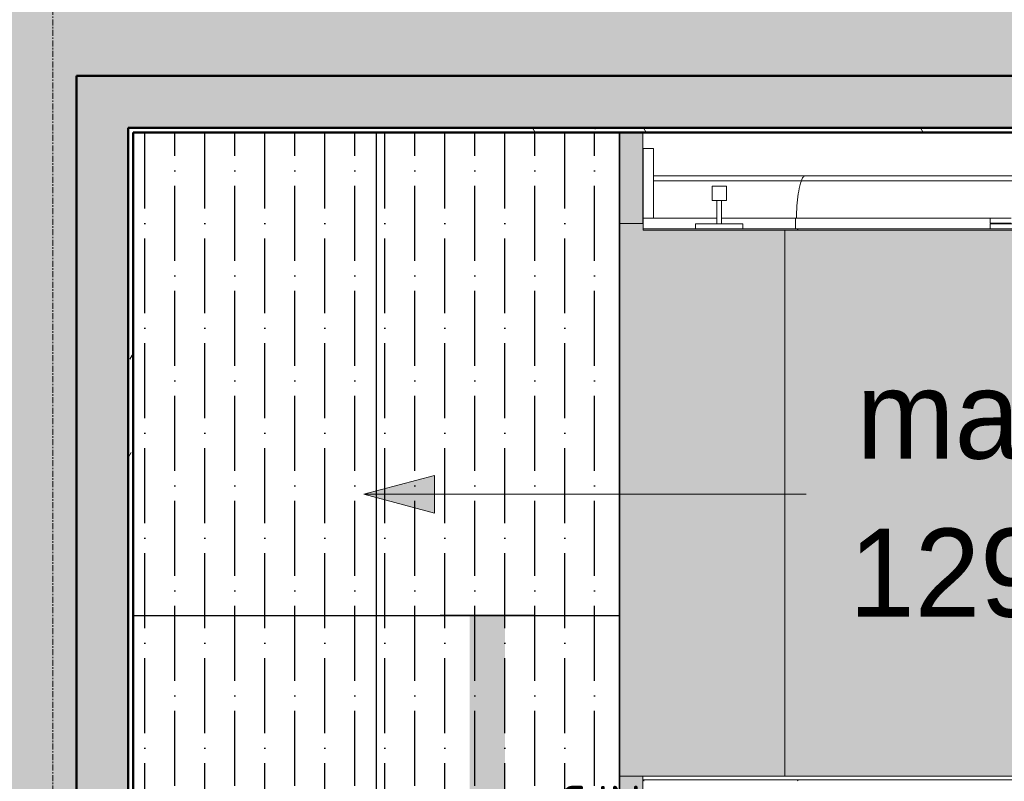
# Model space of a CAD drawing. Header units: millimetres. Extents: x 3625 to 92626, y -20577 to 42628.
# Tile 311 of 656: x 64442 to 66526, y 19567 to 21180. Entities that reach past the tile are written whole.
import ezdxf
from ezdxf.enums import TextEntityAlignment as Align

# ---------------------------------------------------------------- set-up
doc = ezdxf.new("R2010")
doc.units = ezdxf.units.MM
doc.linetypes.add('stramien', pattern=[22.225, 12.7, -3.175, 3.175, -3.175])
for name, color, linetype, lineweight in [('A-CLNG-IDEN', 6, 'Continuous', 18), ('A-CLNG-SUSP', 5, 'Continuous', 25), ('A-EQPM', 6, 'Continuous', 18), ('A-FLOR-OTLN', 6, 'Continuous', 18), ('A-FLOR-PATT', 8, 'Continuous', 18), ('A-GENM', 6, 'Continuous', 18), ('A-WALL', 2, 'Continuous', 25), ('A-WALL-PATT', 2, 'Continuous', 50), ('I-WALL', 2, 'Continuous', 25), ('S-GRID', 1, 'Continuous', 18)]:
    doc.layers.add(name, color=color, linetype=linetype, lineweight=lineweight)
doc.layers.add('ATN Houtenlatten plafond moduul 600x1200 mm', color=20, linetype='Continuous')
doc.layers.add('EL6321--', color=3, linetype='Continuous')
doc.styles.add('Frutiger_3', font='txt', dxfattribs={"height": 186.571782})
doc.styles.add('STABICAD-018', font='ISO8.SHX', dxfattribs={"height": 90})
pattern_1 = [(0, (26995.1, 0), (406.4, 101.6), [33.528, -271.272, 33.528, -271.272, -1625.6]), (0, (26995.1, 0), (406.4, 101.6), [-609.6, 33.528, -576.072, 33.528, -271.272, -711.2]), (0, (26995.1, 0), (406.4, 101.6), [-1524, 33.528, -169.672, 33.528, -474.472]), (120, (27147.5, 50.8), (-291.18818, 301.15272), [33.528, -271.272, 33.528, -271.272, -1625.6]), (120, (27147.5, 50.8), (-291.18818, 301.15272), [-609.6, 33.528, -576.072, 33.528, -271.272, -711.2]), (120, (27147.5, 50.8), (-291.18818, 301.15272), [-1524, 33.528, -169.672, 33.528, -474.472]), (240, (27198.3, 254), (-115.21182, -402.75272), [33.528, -271.272, 33.528, -271.272, -1625.6]), (240, (27198.3, 254), (-115.21182, -402.75272), [-609.6, 33.528, -576.072, 33.528, -271.272, -711.2]), (240, (27198.3, 254), (-115.21182, -402.75272), [-1524, 33.528, -169.672, 33.528, -474.472])]

# ---------------------------------------------------------------- blocks, each defined once
blk = doc.blocks.new('24_betontrap trappenhuis westgevel 3500 hoog - 24_betontrap trappenhuis 3500 hoog-V2-Plotview plafond tweede verdieping - 1 op 100')
at = {"layer": 'A-GENM'}
for points in [[(-572.4, 1670), (-572.4, 2826.2), (-872.4, 2827.2), (-872.4, 2840), (-922.4, 2840), (-922.4, 1670), (-757.3, 1670)], [(1427.6, 1670), (1427.6, 2826.2), (-572.4, 2826.2), (-572.4, 1670), (1299.7, 1670)]]:
    blk.add_hatch(color=256, dxfattribs=at).paths.add_polyline_path(points, flags=0)
at = {"layer": 'A-GENM', "color": 7}
for p, q in [((-872.4, 2840), (-922.4, 2840)), ((-572.4, 2826.2), (-572.4, 1670)), ((-922.4, 1670), (-572.4, 1670)), ((-572.4, 1670), (1427.6, 1670))]:
    blk.add_line(p, q, dxfattribs=at)
blk = doc.blocks.new('3073_04 constructie_abt_export 08-11-2012_rvt-1-Plotview plafond tweede verdieping - 1 op 100')
at = {"layer": 'A-FLOR-PATT'}
h = blk.add_hatch(color=10, dxfattribs=at)
h.paths.add_polyline_path([(38766.5, 17715.2), (38766.5, 17796.3), (38759.2, 17796.9), (38759.2, 17908.2), (38716.6, 17908.2), (38716.6, 17715.2), (38747.2, 17715.2)], flags=0)
h.paths.add_polyline_path([(38716.6, 19078.2), (38766.2, 19078.2), (38766.2, 19578.2), (38716.6, 19578.2), (38716.6, 19215.7)], flags=0)
h.paths.add_polyline_path([(38766.2, 20748.2), (38766.2, 20941.2), (38716.6, 20941.2), (38716.6, 20748.2)], flags=0)
at = {"layer": 'A-WALL-PATT', "lineweight": 25}
for points in [[(43510, 21061.2), (43516.6, 21061.2), (43516.6, 21261.2), (33296.6, 21261.2), (33296.6, 21061.2), (43116.6, 21061.2)], [(37366.6, 17595.2), (37566.6, 17595.2), (37566.6, 21061.2), (37366.6, 21061.2), (37366.6, 17719.3)]]:
    blk.add_hatch(color=250, dxfattribs=at).paths.add_polyline_path(points, flags=0)
at = {"layer": 'A-FLOR-OTLN', "color": 7}
for p, q in [((38766.2, 20941.2), (38766.2, 20748.2)), ((38766.2, 19578.2), (38766.2, 19078.2))]:
    blk.add_line(p, q, dxfattribs=at)
at = {"layer": 'A-WALL', "color": 50, "lineweight": 50}
for p, q in [((42916.6, 21061.2), (37566.6, 21061.2)), ((37566.6, 21061.2), (37566.6, 17595.2))]:
    blk.add_line(p, q, dxfattribs=at)
at = {"lineweight": 18}
blk.add_blockref('24_betontrap trappenhuis westgevel 3500 hoog - 24_betontrap trappenhuis 3500 hoog-V2-Plotview plafond tweede verdieping - 1 op 100', (39639, 17908.2), dxfattribs=at)
blk = doc.blocks.new('34_leuning betontrap trappenhuis westgevel standaard links - 24_betontrap trappenhuis 3500 hoog-V3-Plotview plafond tweede verdieping - 1 op 100')
at = {"layer": 'A-EQPM'}
for p, q in [((-601.3, -3), (1398.7, -3)), ((1398.7, -3), (1727.7, -3)), ((1727.7, -3), (1727.7, 0))]:
    blk.add_line(p, q, dxfattribs=at)
at = {"layer": 'A-EQPM', "flags": 128}
for points in [[(1727.7, -3), (1727.6, -2.9), (1727.2, -2.5), (1726.5, -1.8), (1725.5, -0.8)], [(1725.5, -0.8), (1726.5, -1.8), (1727.2, -2.5), (1727.6, -2.9), (1727.6, -2.9)]]:
    blk.add_lwpolyline(points, dxfattribs=at)
at = {"layer": 'A-EQPM'}
blk.add_open_spline([(1400.5, -1), (1400.4, -1.4), (1400, -2.1), (1399.4, -2.7), (1399, -2.9), (1398.7, -3), (1398.7, -3)], degree=3, knots=[0.1818182, 0.1818182, 0.1818182, 0.1818182, 0.2727273, 0.3636364, 0.4545455, 0.4737993, 0.4737993, 0.4737993, 0.4737993], dxfattribs=at)
blk = doc.blocks.new('34_leuning zijkant betontrap trappenhuis westgevel standaard rechts - 24_betontrap trappenhuis 3500 hoog-V4-Plotview plafond tweede verdieping - 1 op 100')
at = {"layer": 'A-EQPM'}
for p, q in [((1398.7, 3), (-601.3, 3)), ((992.9, 0), (892.9, 0)), ((992.9, 0), (992.9, -10)), ((1405.3, 0), (992.9, 0)), ((1727.7, 3), (1398.7, 3)), ((1516.4, 0), (1405.3, 0)), ((1405.3, 0), (1405.3, -22)), ((1405.3, 0), (1405.3, -22)), ((1616.4, 0), (1516.4, 0)), ((1516.4, 0), (1516.4, -10)), ((1616.4, 0), (1616.4, -10)), ((1727.6, 0), (1616.4, 0)), ((1727.6, 0), (1727.6, -22)), ((1727.7, 3), (1727.7, 1)), ((892.9, -10), (992.9, -10)), ((992.9, -12), (948, -12)), ((992.9, -12), (992.9, -22)), ((1516.4, -10), (1616.4, -10)), ((1571.5, -10), (1561.5, -10)), ((1561.5, -10), (1561.5, -60)), ((1571.5, -10), (1571.5, -60)), ((948, -22), (992.9, -22)), ((948, -22), (1405.3, -22)), ((1405.3, -22), (1561.5, -22)), ((1571.5, -22), (1727.6, -22)), ((1705.6, -22), (1705.6, -170)), ((1705.6, -22), (1727.6, -22)), ((1727.6, -170), (1727.6, -22)), ((1581.4, -60), (1551.4, -60)), ((1551.4, -60), (1551.4, -90)), ((1581.4, -90), (1581.4, -60)), ((-607.5, -101.4), (1392.5, -101.4)), ((1392.5, -101.4), (1705.6, -101.4)), ((1551.4, -90), (1581.4, -90)), ((-615.1, -111.9), (1384.9, -111.9)), ((1384.9, -111.9), (1705.6, -111.9)), ((1727.7, -111.3), (1727.7, -111.9)), ((1727.6, -170), (1705.6, -170))]:
    blk.add_line(p, q, dxfattribs=at)
for points, knots in [([(1398.7, 3), (1398.7, 3), (1399, 2.9), (1399.4, 2.7), (1400, 2.1), (1400.4, 1.4), (1400.5, 1)], [0.5262007, 0.5262007, 0.5262007, 0.5262007, 0.5454545, 0.6363636, 0.7272727, 0.8181818, 0.8181818, 0.8181818, 0.8181818]), ([(1402.5, -21.9), (1402.6, -24), (1402.8, -35), (1402.1, -54.9), (1398.6, -80.1), (1394.7, -94.8), (1392.5, -101.4)], [0.1913909, 0.1913909, 0.1913909, 0.1913909, 0.25, 0.5, 0.75, 1, 1, 1, 1])]:
    blk.add_open_spline(points, degree=3, knots=knots, dxfattribs=at)
blk.add_open_spline([(1392.5, -101.4), (1392.1, -103.1), (1391, -106.2), (1389, -109.6), (1386.8, -111.6), (1385.3, -111.9), (1384.5, -111.9)], degree=3, dxfattribs=at)
blk = doc.blocks.new('34_leuning betontrap trappenhuis westgevel standaard rechts - 24_betontrap trappenhuis 3500 hoog-V6-Plotview plafond tweede verdieping - 1 op 100')
at = {"layer": 'A-EQPM'}
blk.add_line((-872.3, 503), (-872.3, 500), dxfattribs=at)
blk = doc.blocks.new('E00018')
at = {"color": 0, "linetype": 'Continuous'}
for p, q in [((-1.768, -1.768), (1.768, 1.768)), ((1.768, -1.768), (-1.768, 1.768))]:
    blk.add_line(p, q, dxfattribs=at)
at = {"color": 0, "linetype": 'Continuous', "const_width": 2.5}
for points in [[(-0.884, 0.884, -0.198912), (0, 1.25, -0.198912), (0.884, 0.884, -1)], [(-0.884, -0.884, 0.198912), (0, -1.25, 0.198912), (0.884, -0.884, 1)]]:
    blk.add_lwpolyline(points, format="xyb", dxfattribs=at)
blk = doc.blocks.new('*U286')
at = {"color": 0, "linetype": 'ByBlock'}
for p, q in [((-11.76, 2), (-11.76, -2)), ((11.76, 2), (11.76, -2))]:
    blk.add_line(p, q, dxfattribs=at)
at = {"color": 0, "linetype": 'Continuous'}
blk.add_circle((0, 0), 2.5, dxfattribs=at)
at = {"color": 0, "linetype": 'ByBlock'}
for points in [[(-2.5, 0.75), (-11.76, 0.75), (-2.5, -0.75), (-11.76, -0.75)], [(2.5, 0.75), (11.76, 0.75), (2.5, -0.75), (11.76, -0.75)]]:
    blk.add_solid(points, dxfattribs=at)
blk.add_blockref('E00018', (0, 0), dxfattribs=at)
at = {"color": 0, "linetype": 'Continuous', "style": 'STABICAD-018'}
for tag, p in [('PANEL', (0, 8)), ('CIRCUIT', (0, 5)), ('SUBCIRCUIT', (4.5, 5)), ('LIGHTFIXTURECODE', (0, 0)), ('SWITCHCODE', (4.5, -3))]:
    blk.add_attdef(tag, text='', height=1.8, dxfattribs=at).set_placement(p, align=Align.MIDDLE)

msp = doc.modelspace()

# ---------------------------------------------------------------- hatches: boundary and pattern name
at = {"layer": 'A-CLNG-IDEN'}
msp.add_hatch(color=256, dxfattribs=at).paths.add_polyline_path([(65170.1, 20175), (65320.1, 20134.8), (65320.1, 20215.2)], flags=0)
at = {"layer": 'A-WALL-PATT', "lineweight": 25}
for points in [[(64591.1, 17595.2), (64671.7, 17595.2), (64671.7, 21061.2), (64561.7, 21061.2), (64561.7, 17595.2)], [(69961.7, 20951.2), (69961.7, 21061.2), (64671.7, 21061.2), (64671.7, 20951.2), (69476.6, 20951.2)]]:
    msp.add_hatch(color=256, dxfattribs=at).paths.add_polyline_path(points, flags=0)
at = {"layer": 'A-WALL-PATT', "lineweight": 18}
h = msp.add_hatch(dxfattribs=at)
h.set_pattern_fill('FP_44', color=256, style=0, pattern_type=2)
h.set_pattern_definition(pattern_1)
h.paths.add_polyline_path([(69974.7, 20941.2), (70114.7, 20941.2), (70114.7, 20951.2), (64671.7, 20951.2), (64671.7, 20941.2), (69476.6, 20941.2)], flags=0)
h = msp.add_hatch(dxfattribs=at)
h.set_pattern_fill('FP_44', color=256, style=0, pattern_type=2)
h.set_pattern_definition(pattern_1)
h.paths.add_polyline_path([(64671.7, 17705.2), (64681.7, 17705.2), (64681.7, 20941.2), (64671.7, 20941.2), (64671.7, 17719.3)], flags=0)
at = {"layer": 'ATN Houtenlatten plafond moduul 600x1200 mm'}
h = msp.add_hatch(dxfattribs=at)
h.set_pattern_fill('ANSI36', color=253, scale=20, angle=45)
h.paths.add_polyline_path([(64681.7, 17715.2), (65711.7, 17715.2), (65711.7, 20941.2), (64681.7, 20941.2)])
h.paths.add_polyline_path([(69724.7, 19041.2), (70653.7, 19041.2), (70653.7, 17705.2), (68561.7, 17705.2), (68561.7, 20941.2), (69911.7, 20941.2), (69911.7, 19615.2), (69724.7, 19615.2)])
h.paths.add_polyline_path([(70721.7, 17433.2), (70721.7, 17603.2), (70711.7, 17603.2), (70711.7, 19041.2), (70538.7, 19051.2), (70538.7, 17702.2)])

# ---------------------------------------------------------------- linework, layer by layer
at = {"layer": 'A-CLNG-IDEN'}
for p, q in [((65320.1, 20215.2), (65170.1, 20175)), ((65320.1, 20134.8), (65320.1, 20215.2)), ((65170.1, 20175), (65320.1, 20134.8)), ((65170.1, 20175), (66106.8, 20175))]:
    msp.add_line(p, q, dxfattribs=at)
at = {"layer": 'A-CLNG-SUSP'}
msp.add_line((65711.7, 20941.2), (65711.7, 17715.2), dxfattribs=at)
at = {"layer": 'ATN Houtenlatten plafond moduul 600x1200 mm'}
for p, q in [((65196.7, 20941.2), (65196.7, 17715.2)), ((65711.7, 19917.4), (64681.7, 19917.4))]:
    msp.add_line(p, q, dxfattribs=at)
msp.add_lwpolyline([(64681.7, 17715.2), (65711.7, 17715.2), (65711.7, 20941.2), (64681.7, 20941.2)], close=True, dxfattribs=at)
at = {"layer": 'I-WALL', "lineweight": 50}
for p, q in [((64561.7, 17595.2), (64561.7, 21061.2)), ((64561.7, 21061.2), (64671.7, 21061.2)), ((64671.7, 21061.2), (69961.7, 21061.2)), ((64671.7, 20951.2), (69974.7, 20951.2)), ((69961.7, 20951.2), (64671.7, 20951.2)), ((64671.7, 20951.2), (64671.7, 17705.2)), ((69974.7, 20941.2), (64681.7, 20941.2)), ((64681.7, 20941.2), (64681.7, 17705.2))]:
    msp.add_line(p, q, dxfattribs=at)
at = {"layer": 'S-GRID', "linetype": 'stramien'}
msp.add_line((64511.7, 41627.6), (64511.7, -3246.7), dxfattribs=at)

# ---------------------------------------------------------------- block references
at = {"color": 250, "lineweight": 5}
msp.add_blockref('3073_04 constructie_abt_export 08-11-2012_rvt-1-Plotview plafond tweede verdieping - 1 op 100', (26995.1, 0), dxfattribs=at)
at = {"layer": 'A-EQPM', "rotation": 180}
for name, p in [('34_leuning zijkant betontrap trappenhuis westgevel standaard rechts - 24_betontrap trappenhuis 3500 hoog-V4-Plotview plafond tweede verdieping - 1 op 100', (67489.3, 20737.4)), ('34_leuning betontrap trappenhuis westgevel standaard links - 24_betontrap trappenhuis 3500 hoog-V3-Plotview plafond tweede verdieping - 1 op 100', (67489.3, 19567.4))]:
    msp.add_blockref(name, p, dxfattribs=at)
at = {"layer": 'A-EQPM'}
msp.add_blockref('34_leuning betontrap trappenhuis westgevel standaard rechts - 24_betontrap trappenhuis 3500 hoog-V6-Plotview plafond tweede verdieping - 1 op 100', (66634.1, 19067.4), dxfattribs=at)
at = {"layer": 'EL6321--', "linetype": 'Continuous'}
ref = msp.add_blockref('*U286', (65431.7, 19330.3, -2880), dxfattribs=dict(at, xscale=50, yscale=50, rotation=270))
ref.add_attrib('LIGHTFIXTURECODE', 'CJN', dxfattribs={"layer": '0', "color": 2, "linetype": 'ByBlock', "height": 90, "style": 'STABICAD-018'}).set_placement((65670.5, 19512.9, -2880), align=Align.MIDDLE)

# ---------------------------------------------------------------- texts
at = {"layer": 'A-CLNG-IDEN', "char_height": 186.572, "attachment_point": 1, "line_spacing_factor": 1.017696, "style": 'Frutiger_3'}
for s, insert, width in [('massief houten latten plafond', (66213.5, 20437.1), 4434), ('1290 mm + vloer', (66197.8, 20102.5), 2436)]:
    msp.add_mtext(s, dxfattribs=dict(at, insert=insert, width=width))

doc.saveas('drawing.dxf')
